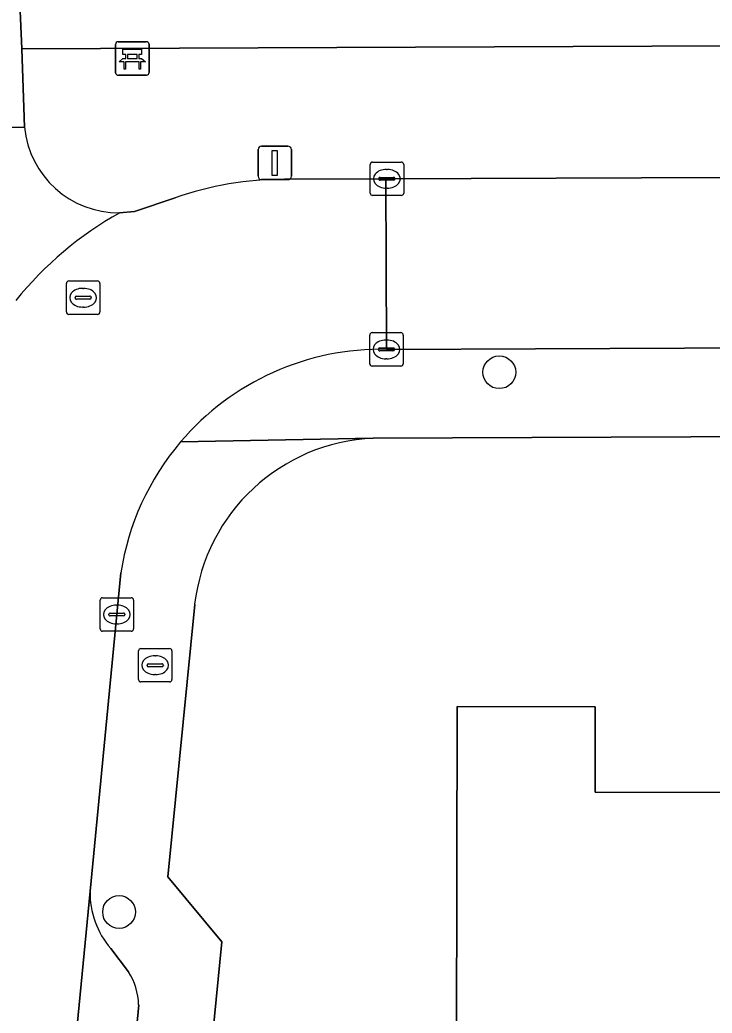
# Model space of a CAD drawing. Extents: x 157320 to 158835, y 386650 to 388491.
# Drawn here: x 157904.66 to 157925.33, y 387973.53 to 388003.19 of the extents above; entities that cross this region are included whole.
import ezdxf

# ---------------------------------------------------------------- set-up
doc = ezdxf.new("R2010")
doc.units = 0
for name, color, linetype in [('IMGEO_Bank', 7, 'Continuous'), ('IMGEO_Boom', 7, 'Continuous'), ('IMGEO_Brandkraan', 7, 'Continuous'), ('IMGEO_Erf', 7, 'Continuous'), ('IMGEO_Fietspad_gesloten', 7, 'Continuous'), ('IMGEO_Fietspad_open', 7, 'Continuous'), ('IMGEO_Kolk', 7, 'Continuous'), ('IMGEO_Lichtmast', 7, 'Continuous'), ('IMGEO_Pand', 7, 'Continuous'), ('IMGEO_Parkeervlak_open', 7, 'Continuous'), ('IMGEO_Rijbaan_lokaal_open', 7, 'Continuous'), ('IMGEO_Rioolput', 7, 'Continuous'), ('IMGEO_Voetpad_open', 7, 'Continuous')]:
    doc.layers.add(name, color=color, linetype=linetype)

msp = doc.modelspace()

# ---------------------------------------------------------------- linework, layer by layer
at = {"layer": 'IMGEO_Bank'}
for p, q in [((157907.514, 388001.609), (157907.514, 388002.45)), ((157907.514, 388002.45), (157907.514, 388001.609)), ((157907.589, 388002.534), (157908.43, 388002.534)), ((157908.43, 388002.534), (157907.589, 388002.534)), ((157908.514, 388002.459), (157908.514, 388001.618)), ((157908.514, 388001.618), (157908.514, 388002.459)), ((157907.823, 388002.04), (157907.823, 388002.146)), ((157907.867, 388002.146), (157907.867, 388002.04)), ((157908.155, 388002.152), (157907.873, 388002.152)), ((157908.161, 388002.04), (157908.161, 388002.146)), ((157908.205, 388002.146), (157908.205, 388002.04)), ((157908.211, 388001.932), (157907.818, 388001.932)), ((157907.873, 388002.034), (157908.155, 388002.034)), ((157908.439, 388001.534), (157907.598, 388001.534)), ((157907.598, 388001.534), (157908.439, 388001.534))]:
    msp.add_line(p, q, dxfattribs=at)
for points in [[(157907.817, 388002.152), (157907.731, 388002.152), (157907.731, 388002.313), (157908.294, 388002.313), (157908.294, 388002.152), (157908.211, 388002.152)], [(157907.761, 388001.932), (157907.619, 388001.932), (157907.731, 388002.034), (157907.817, 388002.034)], [(157907.811, 388001.925), (157907.811, 388001.718), (157907.768, 388001.718), (157907.768, 388001.925)], [(157908.211, 388002.034), (157908.294, 388002.034), (157908.406, 388001.932), (157908.267, 388001.932)], [(157908.261, 388001.925), (157908.261, 388001.718), (157908.217, 388001.718), (157908.217, 388001.925)]]:
    msp.add_lwpolyline(points, dxfattribs=at)
for centre, radius, start, end in [((157907.592, 388002.456), 0.0779, 92.4484, 184.2845), ((157907.592, 388002.456), 0.0779, 92.4484, 184.2845), ((157908.436, 388002.456), 0.0779, 2.4484, 94.2845), ((157908.436, 388002.456), 0.0779, 2.4484, 94.2845), ((157907.816, 388002.145), 0.00671, 2.8957, 87.1043), ((157907.873, 388002.145), 0.00671, 92.8957, 177.1043), ((157908.155, 388002.145), 0.00671, 2.8957, 87.1043), ((157908.212, 388002.145), 0.00671, 92.8957, 177.1043), ((157907.761, 388001.925), 0.00671, 2.8957, 87.1043), ((157907.818, 388001.925), 0.00671, 92.8957, 177.1043), ((157907.816, 388002.041), 0.00671, 272.8957, 357.1043), ((157907.873, 388002.041), 0.00671, 182.8957, 267.1043), ((157908.155, 388002.041), 0.00671, 272.8957, 357.1043), ((157908.212, 388002.041), 0.00671, 182.8957, 267.1043), ((157908.21, 388001.925), 0.00671, 2.8957, 87.1043), ((157908.267, 388001.925), 0.00671, 92.8957, 177.1043), ((157907.592, 388001.612), 0.0779, 182.4484, 274.2845), ((157907.592, 388001.612), 0.0779, 182.4484, 274.2845), ((157908.436, 388001.612), 0.0779, 272.4484, 4.2845), ((157908.436, 388001.612), 0.0779, 272.4484, 4.2845)]:
    msp.add_arc(centre, radius, start, end, dxfattribs=at)
at = {"layer": 'IMGEO_Boom'}
for centre in [(157918.972, 387992.665), (157907.619, 387976.551)]:
    msp.add_circle(centre, 0.489, dxfattribs=at)
at = {"layer": 'IMGEO_Brandkraan'}
for p, q in [((157908.198, 387983.492), (157908.198, 387984.344)), ((157908.273, 387984.418), (157909.125, 387984.418)), ((157909.199, 387984.344), (157909.199, 387983.492)), ((157908.686, 387984.198), (157908.711, 387984.198)), ((157908.457, 387983.912), (157908.457, 387983.924)), ((157908.895, 387983.875), (157908.497, 387983.875)), ((157908.5, 387983.961), (157908.898, 387983.961)), ((157908.941, 387983.924), (157908.941, 387983.912)), ((157909.125, 387983.418), (157908.273, 387983.418)), ((157908.709, 387983.638), (157908.684, 387983.638))]:
    msp.add_line(p, q, dxfattribs=at)
for points in [[(157908.198, 387983.492), (157908.198, 387984.344)], [(157908.273, 387984.418), (157909.125, 387984.418)], [(157909.199, 387984.344), (157909.199, 387983.492)], [(157909.125, 387983.418), (157908.273, 387983.418)]]:
    msp.add_lwpolyline(points, dxfattribs=at)
for centre, radius, start, end in [((157908.275, 387984.342), 0.0765, 91.552, 178.448), ((157908.275, 387984.342), 0.0765, 91.552, 178.448), ((157909.123, 387984.342), 0.0765, 1.552, 88.448), ((157909.123, 387984.342), 0.0765, 1.552, 88.448), ((157908.497, 387983.921), 0.0403, 85.8775, 175.7526), ((157908.494, 387983.911), 0.0366, 178.938, 274.7102), ((157908.898, 387983.918), 0.043, 264.8664, 352.4533), ((157908.902, 387983.923), 0.0386, 1.7309, 96.639), ((157908.275, 387983.494), 0.0765, 181.552, 268.448), ((157908.275, 387983.494), 0.0765, 181.552, 268.448), ((157909.123, 387983.494), 0.0765, 271.552, 358.448), ((157909.123, 387983.494), 0.0765, 271.552, 358.448)]:
    msp.add_arc(centre, radius, start, end, dxfattribs=at)
for centre, major_axis, ratio, start_param, end_param in [((157908.685, 387983.918), (-0.387, 0.002), 0.722429, 4.712389, 7.853982), ((157908.71, 387983.918), (-0.39, 0.002), 0.717154, 1.570796, 4.712389)]:
    msp.add_ellipse(centre, major_axis=major_axis, ratio=ratio, start_param=start_param, end_param=end_param, dxfattribs=at)
at = {"layer": 'IMGEO_Erf'}
for points in [[(157902.816, 388045.293), (157904.712, 388002.319), (157994.066, 388002.696), (157994.1, 388000.306), (157998.31, 388000.312), (158000, 388000.323), (158038.063, 388000.563), (158041.297, 388000.501), (158042.551, 388000.416), (158046.543, 388000.282), (158049.347, 388000.035), (158049.591, 388000)], [(157916.612, 387954.756), (157910.51, 387954.769), (157910.518, 387958.71), (157910.527, 387962.707), (157917.674, 387962.692), (157917.716, 387982.682), (157921.838, 387982.673), (157921.832, 387980.129), (157927.797, 387980.116), (157933.705, 387980.104), (157933.718, 387986.161), (157937.748, 387986.152), (157941.828, 387986.143), (157941.815, 387980.264), (157947.77, 387980.251), (157953.728, 387980.238), (157953.741, 387986.123), (157957.75, 387986.114), (157961.836, 387986.105), (157961.823, 387980.108), (157968.02, 387980.094), (157969.714, 387980.094), (157969.714, 387990.929), (157915.211, 387990.696)], [(157909.877, 387985.736), (157909.071, 387977.601), (157910.685, 387975.662), (157907.524, 387943.442), (157905.636, 387941.777), (157904.775, 387932.982), (157910.895, 387933.038), (157910.937, 387926.892), (157951.156, 387927.141)]]:
    msp.add_lwpolyline(points, dxfattribs=at)
msp.add_arc((157915.457, 387985.083), 5.619, 92.5145, 173.324, dxfattribs=at)
at = {"layer": 'IMGEO_Fietspad_gesloten'}
msp.add_lwpolyline([(157900.421, 388043.894), (157902.23, 387999.927), (157904.8, 387999.981), (157904.712, 388002.319), (157902.816, 388045.293)], dxfattribs=at)
at = {"layer": 'IMGEO_Fietspad_open'}
msp.add_lwpolyline([(157904.8, 387999.981), (157902.23, 387999.927)], dxfattribs=at)
for centre, radius, start, end in [((157907.594, 388000.232), 2.805, 185.1261, 270.8839), ((157912.904, 387988.054), 10.751, 119.3315, 141.0964)]:
    msp.add_arc(centre, radius, start, end, dxfattribs=at)
at = {"layer": 'IMGEO_Kolk'}
for p, q in [((157915.116, 387998.015), (157915.116, 387998.867)), ((157915.191, 387998.941), (157916.043, 387998.941)), ((157916.117, 387998.867), (157916.117, 387998.015)), ((157915.604, 387998.721), (157915.629, 387998.721)), ((157915.375, 387998.435), (157915.375, 387998.447)), ((157915.813, 387998.398), (157915.415, 387998.398)), ((157915.418, 387998.484), (157915.816, 387998.484)), ((157915.859, 387998.447), (157915.859, 387998.435)), ((157916.043, 387997.941), (157915.191, 387997.941)), ((157915.627, 387998.161), (157915.602, 387998.161)), ((157915.177, 387993.847), (157916.029, 387993.847)), ((157915.102, 387992.921), (157915.102, 387993.773)), ((157915.59, 387993.627), (157915.615, 387993.627)), ((157916.103, 387993.773), (157916.103, 387992.921)), ((157915.361, 387993.341), (157915.361, 387993.353)), ((157915.799, 387993.304), (157915.401, 387993.304)), ((157915.404, 387993.39), (157915.802, 387993.39)), ((157915.845, 387993.353), (157915.845, 387993.341)), ((157915.613, 387993.067), (157915.588, 387993.067)), ((157916.029, 387992.847), (157915.177, 387992.847)), ((157907.053, 387985.006), (157907.053, 387985.858)), ((157907.128, 387985.932), (157907.98, 387985.932)), ((157908.054, 387985.858), (157908.054, 387985.006)), ((157907.355, 387985.475), (157907.753, 387985.475)), ((157907.541, 387985.712), (157907.566, 387985.712)), ((157907.312, 387985.426), (157907.312, 387985.438)), ((157907.75, 387985.389), (157907.352, 387985.389)), ((157907.796, 387985.438), (157907.796, 387985.426)), ((157907.98, 387984.932), (157907.128, 387984.932)), ((157907.564, 387985.152), (157907.539, 387985.152))]:
    msp.add_line(p, q, dxfattribs=at)
for points in [[(157915.116, 387998.015), (157915.116, 387998.867)], [(157915.191, 387998.941), (157916.043, 387998.941)], [(157916.117, 387998.867), (157916.117, 387998.015)], [(157916.043, 387997.941), (157915.191, 387997.941)], [(157915.177, 387993.847), (157916.029, 387993.847)], [(157915.102, 387992.921), (157915.102, 387993.773)], [(157916.103, 387993.773), (157916.103, 387992.921)], [(157916.029, 387992.847), (157915.177, 387992.847)], [(157907.053, 387985.006), (157907.053, 387985.858)], [(157907.128, 387985.932), (157907.98, 387985.932)], [(157908.054, 387985.858), (157908.054, 387985.006)], [(157907.98, 387984.932), (157907.128, 387984.932)]]:
    msp.add_lwpolyline(points, dxfattribs=at)
for centre, radius, start, end in [((157915.193, 387998.865), 0.0765, 91.552, 178.448), ((157915.193, 387998.865), 0.0765, 91.552, 178.448), ((157916.041, 387998.865), 0.0765, 1.552, 88.448), ((157916.041, 387998.865), 0.0765, 1.552, 88.448), ((157915.415, 387998.444), 0.0403, 85.8775, 175.7526), ((157915.412, 387998.434), 0.0366, 178.938, 274.7102), ((157915.816, 387998.441), 0.043, 264.8664, 352.4533), ((157915.82, 387998.446), 0.0386, 1.7309, 96.639), ((157915.193, 387998.017), 0.0765, 181.552, 268.448), ((157915.193, 387998.017), 0.0765, 181.552, 268.448), ((157916.041, 387998.017), 0.0765, 271.552, 358.448), ((157916.041, 387998.017), 0.0765, 271.552, 358.448), ((157915.179, 387993.771), 0.0765, 91.552, 178.448), ((157915.179, 387993.771), 0.0765, 91.552, 178.448), ((157916.027, 387993.771), 0.0765, 1.552, 88.448), ((157916.027, 387993.771), 0.0765, 1.552, 88.448), ((157915.401, 387993.35), 0.0403, 85.8775, 175.7526), ((157915.398, 387993.34), 0.0366, 178.938, 274.7102), ((157915.802, 387993.347), 0.043, 264.8664, 352.4533), ((157915.806, 387993.352), 0.0386, 1.7309, 96.639), ((157915.179, 387992.923), 0.0765, 181.552, 268.448), ((157915.179, 387992.923), 0.0765, 181.552, 268.448), ((157916.027, 387992.923), 0.0765, 271.552, 358.448), ((157916.027, 387992.923), 0.0765, 271.552, 358.448), ((157907.13, 387985.856), 0.0765, 91.552, 178.448), ((157907.13, 387985.856), 0.0765, 91.552, 178.448), ((157907.978, 387985.856), 0.0765, 1.552, 88.448), ((157907.978, 387985.856), 0.0765, 1.552, 88.448), ((157907.352, 387985.435), 0.0403, 85.8775, 175.7526), ((157907.757, 387985.437), 0.0386, 1.7309, 96.639), ((157907.349, 387985.425), 0.0366, 178.938, 274.7102), ((157907.753, 387985.432), 0.043, 264.8664, 352.4533), ((157907.13, 387985.008), 0.0765, 181.552, 268.448), ((157907.13, 387985.008), 0.0765, 181.552, 268.448), ((157907.978, 387985.008), 0.0765, 271.552, 358.448), ((157907.978, 387985.008), 0.0765, 271.552, 358.448)]:
    msp.add_arc(centre, radius, start, end, dxfattribs=at)
for centre, major_axis, ratio, start_param, end_param in [((157915.603, 387998.441), (-0.387, 0.002), 0.722429, 4.712389, 7.853982), ((157915.628, 387998.441), (-0.39, 0.002), 0.717154, 1.570796, 4.712389), ((157915.589, 387993.347), (-0.387, 0.002), 0.722429, 4.712389, 7.853982), ((157915.614, 387993.347), (-0.39, 0.002), 0.717154, 1.570796, 4.712389), ((157907.54, 387985.432), (-0.387, 0.002), 0.722429, 4.712389, 7.853982), ((157907.565, 387985.432), (-0.39, 0.002), 0.717154, 1.570796, 4.712389)]:
    msp.add_ellipse(centre, major_axis=major_axis, ratio=ratio, start_param=start_param, end_param=end_param, dxfattribs=at)
at = {"layer": 'IMGEO_Lichtmast'}
for p, q in [((157911.873, 387999.415), (157912.663, 387999.415)), ((157912.663, 387999.415), (157911.873, 387999.415)), ((157911.773, 387998.515), (157911.773, 387999.315)), ((157911.773, 387999.315), (157911.773, 387998.515)), ((157912.763, 387999.315), (157912.763, 387998.515)), ((157912.763, 387998.515), (157912.763, 387999.315)), ((157912.663, 387998.415), (157911.873, 387998.415)), ((157911.873, 387998.415), (157912.663, 387998.415))]:
    msp.add_line(p, q, dxfattribs=at)
msp.add_lwpolyline([(157912.193, 387999.29), (157912.343, 387999.29), (157912.343, 387998.54), (157912.193, 387998.54), (157912.193, 387999.29)], dxfattribs=at)
for centre, start, end in [((157911.873, 387999.315), 90, 180), ((157911.873, 387999.315), 90, 180), ((157912.663, 387999.315), 0, 90), ((157912.663, 387999.315), 360, 90), ((157911.873, 387998.515), 180, 270), ((157911.873, 387998.515), 180, 270), ((157912.663, 387998.515), 270, 0), ((157912.663, 387998.515), 270, 0)]:
    msp.add_arc(centre, 0.1, start, end, dxfattribs=at)
at = {"layer": 'IMGEO_Pand'}
msp.add_lwpolyline([(157927.797, 387980.116), (157921.832, 387980.129), (157921.838, 387982.673), (157917.716, 387982.682), (157917.674, 387962.692), (157910.527, 387962.707), (157910.518, 387958.71), (157925.917, 387958.946), (157925.926, 387962.924), (157922.379, 387962.931), (157922.399, 387972.139), (157927.84, 387972.128)], close=True, dxfattribs=at)
at = {"layer": 'IMGEO_Parkeervlak_open'}
for points in [[(157906.752, 387977.176), (157903.419, 387942.837)], [(157907.901, 387974.761), (157907.369, 387975.46)], [(157905.484, 387945.406), (157906.359, 387954.529), (157907.142, 387962.7), (157908.205, 387973.783)]]:
    msp.add_lwpolyline(points, dxfattribs=at)
for centre, radius, start, end in [((157909.336, 387977.136), 2.584, 179.1132, 220.4396), ((157906.303, 387973.728), 1.902, 1.6524, 32.8821)]:
    msp.add_arc(centre, radius, start, end, dxfattribs=at)
at = {"layer": 'IMGEO_Rijbaan_lokaal_open'}
msp.add_lwpolyline([(158027.227, 387998.927), (158005.144, 387998.764), (158000, 387998.726), (157993.417, 387998.765), (157991.237, 387998.783), (157991.101, 387998.782), (157925.766, 387998.482), (157915.586, 387998.44), (157915.607, 387993.348), (157933.395, 387993.422), (157941.812, 387993.457), (157953.579, 387993.505), (157961.944, 387993.541), (157972.365, 387993.584), (157998.121, 387993.691), (158000, 387993.698), (158000.189, 387993.699), (158007.804, 387993.731), (158027.247, 387993.812)], close=True, dxfattribs=at)
for points in [[(157915.607, 387993.348), (157915.586, 387998.44), (157912.555, 387998.427)], [(157909.292, 387997.876), (157908.077, 387997.467), (157907.637, 387997.427)], [(157901.838, 387926.548), (157902.605, 387934.452), (157903.419, 387942.837), (157906.752, 387977.176), (157907.674, 387986.675)]]:
    msp.add_lwpolyline(points, dxfattribs=at)
for centre, radius, start, end in [((157912.571, 387988.393), 10.034, 90.0938, 109.0757), ((157912.904, 387988.054), 10.751, 119.3315, 141.0964), ((157915.442, 387985.492), 7.858, 88.7993, 139.6174), ((157915.438, 387985.493), 7.854, 139.6043, 171.3466)]:
    msp.add_arc(centre, radius, start, end, dxfattribs=at)
at = {"layer": 'IMGEO_Rioolput'}
for p, q in [((157906.045, 387994.464), (157906.045, 387995.316)), ((157906.12, 387995.39), (157906.972, 387995.39)), ((157907.046, 387995.316), (157907.046, 387994.464)), ((157906.533, 387995.17), (157906.558, 387995.17)), ((157906.304, 387994.884), (157906.304, 387994.896)), ((157906.742, 387994.847), (157906.344, 387994.847)), ((157906.347, 387994.933), (157906.745, 387994.933)), ((157906.788, 387994.896), (157906.788, 387994.884)), ((157906.972, 387994.39), (157906.12, 387994.39)), ((157906.556, 387994.61), (157906.531, 387994.61))]:
    msp.add_line(p, q, dxfattribs=at)
for points in [[(157906.045, 387994.464), (157906.045, 387995.316)], [(157906.12, 387995.39), (157906.972, 387995.39)], [(157907.046, 387995.316), (157907.046, 387994.464)], [(157906.972, 387994.39), (157906.12, 387994.39)]]:
    msp.add_lwpolyline(points, dxfattribs=at)
for centre, radius, start, end in [((157906.122, 387995.314), 0.0765, 91.552, 178.448), ((157906.122, 387995.314), 0.0765, 91.552, 178.448), ((157906.97, 387995.314), 0.0765, 1.552, 88.448), ((157906.97, 387995.314), 0.0765, 1.552, 88.448), ((157906.344, 387994.893), 0.0403, 85.8775, 175.7526), ((157906.341, 387994.883), 0.0366, 178.938, 274.7102), ((157906.745, 387994.89), 0.043, 264.8664, 352.4533), ((157906.749, 387994.895), 0.0386, 1.7309, 96.639), ((157906.122, 387994.466), 0.0765, 181.552, 268.448), ((157906.122, 387994.466), 0.0765, 181.552, 268.448), ((157906.97, 387994.466), 0.0765, 271.552, 358.448), ((157906.97, 387994.466), 0.0765, 271.552, 358.448)]:
    msp.add_arc(centre, radius, start, end, dxfattribs=at)
for centre, major_axis, ratio, start_param, end_param in [((157906.532, 387994.89), (-0.387, 0.002), 0.722429, 4.712389, 7.853982), ((157906.557, 387994.89), (-0.39, 0.002), 0.717154, 1.570796, 4.712389)]:
    msp.add_ellipse(centre, major_axis=major_axis, ratio=ratio, start_param=start_param, end_param=end_param, dxfattribs=at)
at = {"layer": 'IMGEO_Voetpad_open'}
for points in [[(158049.591, 388000), (158049.347, 388000.035), (158046.543, 388000.282), (158042.551, 388000.416), (158041.297, 388000.501), (158038.063, 388000.563), (158000, 388000.323), (157998.31, 388000.312), (157994.1, 388000.306), (157994.066, 388002.696), (157904.712, 388002.319), (157904.8, 387999.981)], [(157912.555, 387998.427), (157915.586, 387998.44), (157925.766, 387998.482)], [(157907.637, 387997.427), (157908.077, 387997.467), (157909.292, 387997.876)], [(157972.365, 387993.584), (157961.944, 387993.541), (157961.947, 387992.961), (157953.582, 387992.908), (157953.579, 387993.505), (157941.812, 387993.457), (157941.815, 387992.86), (157933.399, 387992.807), (157933.395, 387993.422), (157915.607, 387993.348)], [(157909.457, 387990.583), (157915.211, 387990.696), (157969.714, 387990.929), (157971.083, 387990.935), (157971.069, 387990.694), (157971.402, 387990.696), (157999.443, 387990.856), (158002.197, 387990.663), (158000.193, 387992.659)], [(157915.211, 387990.696), (157909.457, 387990.583)], [(157907.674, 387986.675), (157906.752, 387977.176)], [(157905.186, 387926.931), (157904.81, 387926.929), (157904.793, 387932.106), (157904.775, 387932.982), (157905.636, 387941.777), (157907.524, 387943.442), (157910.685, 387975.662), (157909.071, 387977.601), (157909.877, 387985.736)], [(157907.369, 387975.46), (157907.901, 387974.761)], [(157908.205, 387973.783), (157907.142, 387962.7), (157907.639, 387962.654), (157906.856, 387954.483), (157906.359, 387954.529), (157905.484, 387945.406)]]:
    msp.add_lwpolyline(points, dxfattribs=at)
for centre, radius, start, end in [((157907.594, 388000.232), 2.805, 185.1261, 270.8839), ((157912.571, 387988.393), 10.034, 90.0938, 109.0757), ((157915.442, 387985.492), 7.858, 88.7993, 139.6174), ((157915.438, 387985.493), 7.854, 139.6043, 171.3466), ((157915.457, 387985.083), 5.619, 92.5145, 173.324), ((157909.336, 387977.136), 2.584, 179.1132, 220.4396), ((157906.303, 387973.728), 1.902, 1.6524, 32.8821)]:
    msp.add_arc(centre, radius, start, end, dxfattribs=at)

doc.saveas('drawing.dxf')
